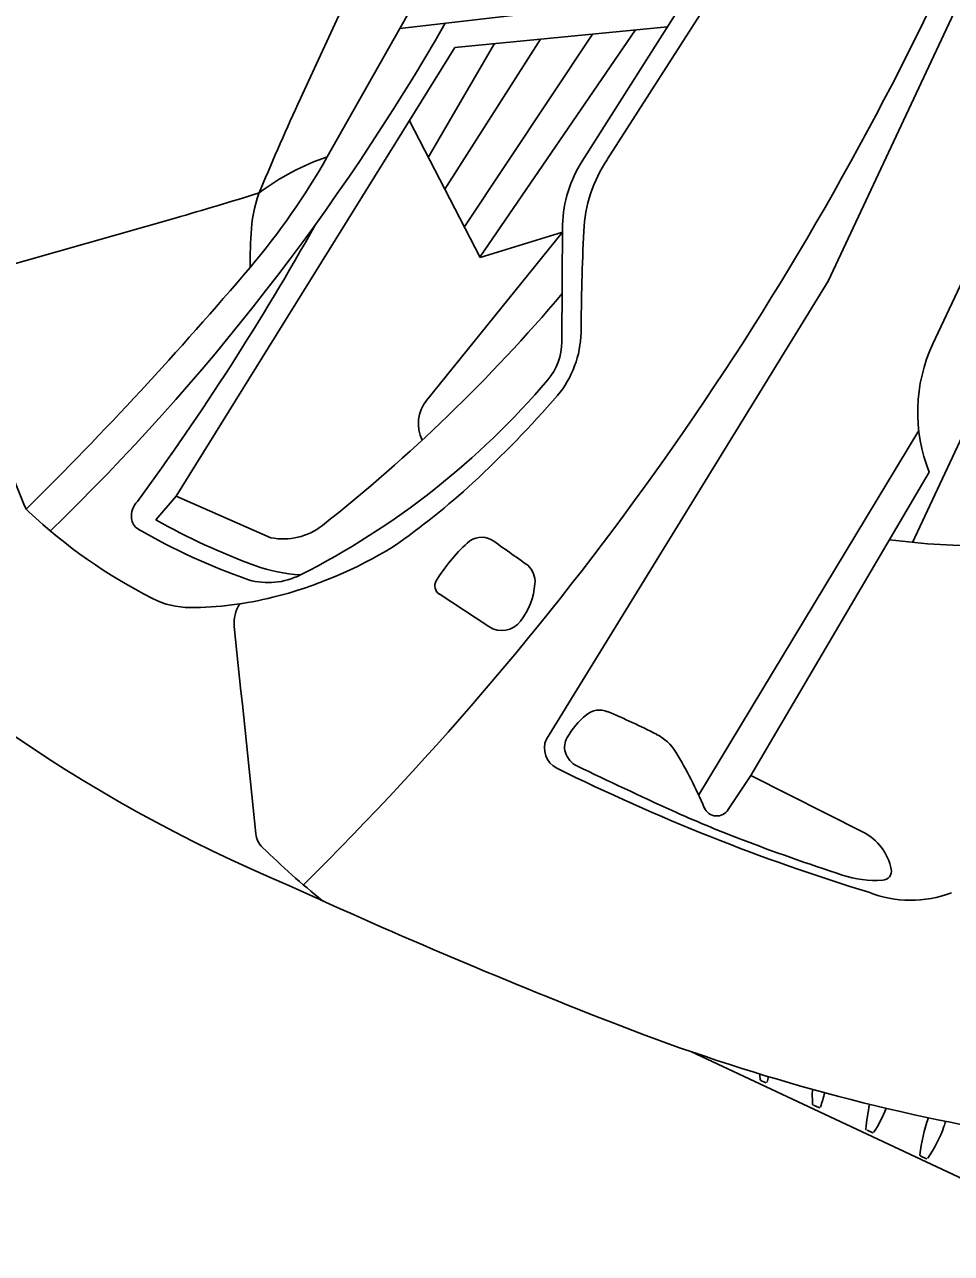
# Model space of a CAD drawing. Extents: x 14104283 to 14128447, y 8633203 to 8671666.
# Drawn here: x 14117462.76 to 14117469.16, y 8667316.64 to 8667325.11 of the extents above; entities that cross this region are included whole.
import ezdxf

# ---------------------------------------------------------------- set-up
doc = ezdxf.new("R2010")
doc.units = 0
doc.layers.add('Cell', color=7, linetype='Continuous')

msp = doc.modelspace()

# ---------------------------------------------------------------- linework, layer by layer
at = {"layer": 'Cell'}
for p, q in [((14117468.3077, 8667323.3424), (14117474.0387, 8667335.5753)), ((14117473.4626, 8667332.3726), (14117469.0298, 8667322.9105)), ((14117467.3229, 8667328.5664), (14117465.3526, 8667325.0851)), ((14117467.3387, 8667325.3168), (14117466.6107, 8667324.171)), ((14117466.7826, 8667324.1805), (14117467.5242, 8667325.3384)), ((14117466.6809, 8667325.0467), (14117465.797, 8667323.716)), ((14117465.9045, 8667323.5083), (14117466.9779, 8667325.0758)), ((14117466.0058, 8667324.9807), (14117465.5485, 8667324.1958)), ((14117466.324, 8667325.0118), (14117465.6621, 8667323.9763)), ((14117465.9059, 8667323.5057), (14117465.4181, 8667324.4475)), ((14117461.1042, 8667323.0097), (14117463.803, 8667323.7778)), ((14117466.4748, 8667323.7314), (14117466.4704, 8667322.9237)), ((14117468.3077, 8667323.3424), (14117466.3633, 8667320.1847)), ((14117462.5444, 8667322.3385), (14117462.764, 8667321.7936)), ((14117468.9318, 8667322.3135), (14117467.4143, 8667319.7992)), ((14117464.4631, 8667321.5735), (14117463.8092, 8667321.8602)), ((14117465.6228, 8667321.1859), (14117465.9656, 8667320.9604)), ((14117467.618, 8667319.699), (14117467.7737, 8667319.9329)), ((14117470.331, 8667316.6378), (14117467.3594, 8667318.0299)), ((14117467.8451, 8667317.8286), (14117467.8739, 8667317.8161)), ((14117467.8857, 8667317.8196), (14117467.8857, 8667317.8196)), ((14117468.2065, 8667317.6596), (14117468.2425, 8667317.6434)), ((14117468.5752, 8667317.4868), (14117468.6112, 8667317.4707)), ((14117468.9465, 8667317.309), (14117468.9818, 8667317.2915))]:
    msp.add_line(p, q, dxfattribs=at)
for points in [[(14117464.6675, 8667324.6027), (14117467.6684, 8667331.1008), (14117470.7404, 8667337.5655)], [(14117475.7951, 8667336.2811), (14117472.3424, 8667328.9111), (14117468.8896, 8667321.541)], [(14117464.852, 8667324.2005), (14117465.3526, 8667325.0851), (14117467.5242, 8667325.3384)], [(14117467.1993, 8667325.0975), (14117465.7331, 8667324.954), (14117463.8092, 8667321.8602), (14117463.6696, 8667321.6965)], [(14117465.5374, 8667322.5195), (14117466.4746, 8667323.6816), (14117465.9059, 8667323.5057)], [(14117469.0047, 8667322.0247), (14117467.7737, 8667319.9329), (14117468.5475, 8667319.5432)]]:
    msp.add_lwpolyline(points, dxfattribs=at)
for centre, radius, start, end in [((14117449.3519, 8667334.7159), 21.8297, 314.62715, 334.91055), ((14117451.9242, 8667333), 15.8397, 314.07328, 330.17264), ((14117481.3048, 8667316.9194), 18.3257, 155.2118, 157.34034), ((14117460.5429, 8667326.6394), 4.9513, 319.71183, 330.49089), ((14117465.391, 8667322.6172), 1.6726, 108.80096, 127.08067), ((14117467.3486, 8667323.7022), 0.8742, 147.5701, 178.08731), ((14117467.5875, 8667323.6443), 0.9672, 146.33281, 177.39872), ((14117457.9106, 8667344.4821), 21.5264, 285.88628, 287.49663), ((14117465.1978, 8667323.6438), 0.8715, 157.34034, 176.02414), ((14117448.741, 8667332.6938), 18.3639, 323.70508, 330.79728), ((14117467.9319, 8667323.4537), 3.6121, 176.02414, 180.25498), ((14117484.7147, 8667322.8662), 18.112, 177.39872, 179.6103), ((14117444.5342, 8667340.2176), 25.943, 314.68053, 319.69913), ((14117457.7389, 8667330.6363), 11.4336, 308.25595, 319.803), ((14117465.8932, 8667323.0067), 0.7101, 320.37067, 358.59772), ((14117466.0623, 8667322.9259), 0.4081, 319.63501, 359.6812), ((14117470.0369, 8667322.4387), 1.1122, 154.89759, 201.85102), ((14117462.1833, 8667326.2231), 5.499, 296.84601, 319.63501), ((14117465.7359, 8667322.3595), 0.255, 141.11691, 206.18322), ((14117460.5691, 8667327.6566), 7.7787, 312.81899, 319.00474), ((14117462.4033, 8667325.7055), 5.1009, 304.72122, 312.60227), ((14117468.7344, 8667329.0617), 10.7205, 222.46224, 247.24405), ((14117463.6544, 8667321.7188), 0.1536, 137.08484, 184.74243), ((14117462.873, 8667321.8375), 0.1175, 201.95636, 227.04201), ((14117465.3569, 8667324.5051), 3.7624, 227.04201, 242.96119), ((14117463.5939, 8667321.7138), 0.0929, 184.74243, 239.77932), ((14117465.7439, 8667325.4047), 4.3644, 239.77932, 250.80669), ((14117465.8939, 8667325.6314), 4.52, 240.52188, 250.07028), ((14117464.5494, 8667321.9991), 0.4343, 258.53683, 308.25595), ((14117465.9176, 8667321.4292), 0.147, 62.59567, 132.94579), ((14117403.9841, 8667233.4048), 107.7748, 54.717749, 54.880493), ((14117469.3445, 8667326.0763), 4.558, 262.26529, 279.8359), ((14117463.77, 8667324.0022), 2.9264, 283.99135, 301.72165), ((14117466.6752, 8667320.6152), 1.259, 132.94579, 148.30538), ((14117464.7375, 8667322.442), 1.1275, 250.07028, 266.39675), ((14117466.1289, 8667321.269), 0.1562, 355.09275, 47.00257), ((14117464.4448, 8667321.7551), 0.4912, 253.96034, 296.84601), ((14117465.6614, 8667321.2412), 0.0675, 148.30538, 238.22285), ((14117465.7892, 8667321.2981), 0.4971, 322.90716, 355.09275), ((14117463.905, 8667321.6603), 0.5685, 242.96119, 270.14276), ((14117463.9004, 8667323.4787), 2.3869, 270.14276, 283.99135), ((14117464.4482, 8667320.9859), 0.2389, 146.61305, 185.89608), ((14118256.2703, 8667402.758), 796.2721, 185.8960841, 185.9995109), ((14117466.0554, 8667321.0969), 0.1634, 236.66175, 322.90716), ((14117466.7309, 8667320.2414), 0.1432, 67.60892, 129.19373), ((14117465.1064, 8667316.2984), 4.4078, 62.76539, 67.60892), ((14117467.002, 8667319.9089), 0.5723, 129.19373, 150.01912), ((14117466.6184, 8667320.1302), 0.1294, 150.01912, 196.94039), ((14117466.9702, 8667319.9196), 0.335, 31.65553, 62.76539), ((14117466.5033, 8667320.1219), 0.1534, 155.84133, 243.57084), ((14117466.6398, 8667320.1367), 0.1518, 196.94039, 244.14403), ((14117464.8831, 8667318.6328), 2.7869, 22.76283, 31.65553), ((14117472.6711, 8667332.5311), 14.0108, 243.57084, 253.05793), ((14117478.8896, 8667345.4136), 28.2405, 244.14403, 245.61858), ((14117470.6865, 8667327.3145), 8.3693, 245.61858, 249.07876), ((14117467.5386, 8667319.7471), 0.0928, 202.76283, 328.85324), ((14117464.5128, 8667319.5478), 0.1541, 185.99951, 225.68744), ((14117468.3829, 8667319.2162), 0.3661, 11.14973, 63.26991), ((14117468.4762, 8667323.6074), 5.8276, 225.68744, 231.12943), ((14117473.0841, 8667333.5862), 15.0836, 249.07876, 251.92486), ((14117468.6794, 8667319.2747), 0.0638, 273.3818, 11.14973), ((14117481.5854, 8667356.1381), 40.6835, 245.30394, 248.80696), ((14117468.6386, 8667319.9652), 0.7556, 251.92486, 273.3818), ((14117468.8771, 8667319.8569), 0.7838, 248.37276, 290.95197), ((14117471.9135, 8667331.2132), 13.9477, 248.83628, 260.37001), ((14117469.0364, 8667317.9206), 1.2012, 182.18513, 183.92489), ((14117467.8489, 8667317.8388), 0.0109, 182.42434, 249.59509), ((14117467.8778, 8667317.8247), 0.00943, 245.87021, 327.02379), ((14117462.0484, 8667319.2791), 6.017, 345.96192, 346.32821), ((14117469.3927, 8667317.7266), 1.1949, 177.9538, 182.81295), ((14117406.1165, 8667336.5764), 64.9571, 343.0573, 343.148545), ((14117468.2072, 8667317.6674), 0.00792, 176.05153, 265.22615), ((14117468.2463, 8667317.6521), 0.00943, 245.87021, 327.02379), ((14117469.6698, 8667317.4192), 1.1044, 167.06625, 176.05153), ((14117467.8971, 8667317.9451), 0.8652, 327.02379, 339.29318), ((14117470.0374, 8667317.1977), 1.1044, 160.11389, 173.7622), ((14117468.5759, 8667317.4947), 0.00792, 176.05153, 265.22615), ((14117468.615, 8667317.4793), 0.00943, 245.87021, 327.02379), ((14117468.2872, 8667317.794), 0.8652, 324.73447, 341.04199), ((14117465.0803, 8667318.8956), 4.2561, 341.04199, 341.54843), ((14117468.9475, 8667317.3169), 0.00792, 173.7622, 262.93682), ((14117468.986, 8667317.2999), 0.00943, 243.58089, 324.73447)]:
    msp.add_arc(centre, radius, start, end, dxfattribs=at)

doc.saveas('drawing.dxf')
